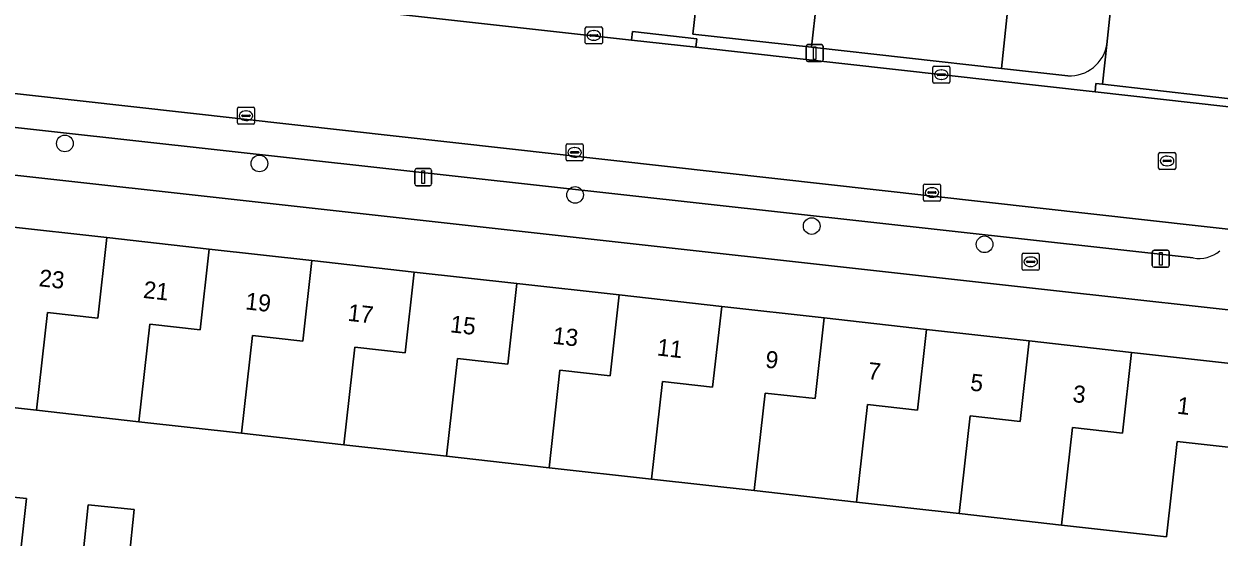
# Model space of a CAD drawing. Extents: x 162082 to 163401, y 388089 to 388636.
# Drawn here: x 162808.3 to 162878.5, y 388312.7 to 388342.8 of the extents above; entities that cross this region are included whole.
import ezdxf

# ---------------------------------------------------------------- set-up
doc = ezdxf.new("R2010")
doc.units = 0
for name, color, linetype in [('IMGEO_Boom', 7, 'Continuous'), ('IMGEO_Brandkraan', 7, 'Continuous'), ('IMGEO_Erf', 7, 'Continuous'), ('IMGEO_Groenvoorziening', 7, 'Continuous'), ('IMGEO_Kolk', 7, 'Continuous'), ('IMGEO_Lichtmast', 7, 'Continuous'), ('IMGEO_Pand', 7, 'Continuous'), ('IMGEO_Pand_nummerreeks', 7, 'Continuous'), ('IMGEO_Parkeervlak_open', 7, 'Continuous'), ('IMGEO_Rijbaan_lokaal_open', 7, 'Continuous'), ('IMGEO_Rioolput', 7, 'Continuous'), ('IMGEO_Voetpad_open', 7, 'Continuous')]:
    doc.layers.add(name, color=color, linetype=linetype)

msp = doc.modelspace()

# ---------------------------------------------------------------- linework, layer by layer
at = {"layer": 'IMGEO_Boom'}
for centre in [(162810.716, 388335.763), (162822.134, 388334.587), (162840.665, 388332.74), (162854.555, 388330.912), (162864.704, 388329.84)]:
    msp.add_circle(centre, 0.489, dxfattribs=at)
at = {"layer": 'IMGEO_Brandkraan'}
for p, q in [((162866.913, 388328.39), (162866.913, 388329.242)), ((162866.988, 388329.316), (162867.84, 388329.316)), ((162867.401, 388329.096), (162867.426, 388329.096)), ((162867.914, 388329.242), (162867.914, 388328.39)), ((162867.84, 388328.316), (162866.988, 388328.316)), ((162867.172, 388328.81), (162867.172, 388328.822)), ((162867.61, 388328.773), (162867.212, 388328.773)), ((162867.215, 388328.859), (162867.613, 388328.859)), ((162867.424, 388328.536), (162867.399, 388328.536)), ((162867.656, 388328.822), (162867.656, 388328.81))]:
    msp.add_line(p, q, dxfattribs=at)
for points in [[(162866.913, 388328.39), (162866.913, 388329.242)], [(162866.988, 388329.316), (162867.84, 388329.316)], [(162867.914, 388329.242), (162867.914, 388328.39)], [(162867.84, 388328.316), (162866.988, 388328.316)]]:
    msp.add_lwpolyline(points, dxfattribs=at)
for centre, radius, start, end in [((162866.99, 388329.24), 0.0765, 91.55205, 178.44795), ((162866.99, 388329.24), 0.0765, 91.55205, 178.44795), ((162867.838, 388329.24), 0.0765, 1.55205, 88.44795), ((162867.838, 388329.24), 0.0765, 1.55205, 88.44795), ((162866.99, 388328.392), 0.0765, 181.55205, 268.44795), ((162866.99, 388328.392), 0.0765, 181.55205, 268.44795), ((162867.212, 388328.819), 0.0403, 85.87752, 175.75265), ((162867.209, 388328.809), 0.0366, 178.93798, 274.71019), ((162867.613, 388328.816), 0.043, 264.86636, 352.45326), ((162867.617, 388328.821), 0.0386, 1.73085, 96.63898), ((162867.838, 388328.392), 0.0765, 271.55205, 358.44795), ((162867.838, 388328.392), 0.0765, 271.55205, 358.44795)]:
    msp.add_arc(centre, radius, start, end, dxfattribs=at)
for centre, major_axis, ratio, start_param, end_param in [((162867.4, 388328.816), (-0.387, 0.002), 0.722429, 4.712389, 7.853982), ((162867.425, 388328.816), (-0.39, 0.002), 0.717154, 1.570796, 4.712389)]:
    msp.add_ellipse(centre, major_axis=major_axis, ratio=ratio, start_param=start_param, end_param=end_param, dxfattribs=at)
at = {"layer": 'IMGEO_Erf'}
for points in [[(162882.015, 388325.663), (162868.576, 388327.156), (162796.49, 388335.147), (162793.989, 388313.237), (162803.295, 388312.21), (162803.618, 388315.408), (162808.467, 388314.919), (162808.108, 388311.725)], [(162807.167, 388330.908), (162813.182, 388330.235), (162819.197, 388329.561), (162825.213, 388328.887), (162831.228, 388328.213), (162837.243, 388327.54), (162843.259, 388326.866), (162849.274, 388326.192), (162855.29, 388325.518), (162861.305, 388324.845), (162867.32, 388324.171), (162873.336, 388323.497), (162879.499, 388322.807)], [(162881.114, 388317.7), (162876.019, 388318.271), (162875.392, 388312.668), (162869.223, 388313.359), (162863.206, 388314.033), (162857.189, 388314.706), (162851.171, 388315.38), (162845.154, 388316.054), (162839.137, 388316.728), (162833.119, 388317.402), (162827.102, 388318.076), (162821.085, 388318.749), (162815.067, 388319.423), (162809.05, 388320.097), (162803.032, 388320.771)]]:
    msp.add_lwpolyline(points, dxfattribs=at)
msp.add_lwpolyline([(162811.789, 388311.697), (162812.078, 388314.555), (162814.781, 388314.282), (162814.493, 388311.424)], close=True, dxfattribs=at)
at = {"layer": 'IMGEO_Groenvoorziening'}
for points in [[(162847.586, 388342.184), (162854.543, 388341.411), (162855.429, 388349.304), (162848.474, 388350.096)], [(162854.543, 388341.411), (162865.701, 388340.172), (162866.522, 388348.04), (162855.429, 388349.304)]]:
    msp.add_lwpolyline(points, close=True, dxfattribs=at)
msp.add_lwpolyline([(162871.88, 388341.578), (162872.484, 388347.361), (162866.522, 388348.04), (162865.701, 388340.172), (162869.594, 388339.739)], dxfattribs=at)
msp.add_arc((162869.712, 388341.933), 2.197, 266.92315, 350.70756, dxfattribs=at)
at = {"layer": 'IMGEO_Kolk'}
for p, q in [((162841.266, 388341.678), (162841.266, 388342.53)), ((162841.341, 388342.604), (162842.193, 388342.604)), ((162841.754, 388342.384), (162841.779, 388342.384)), ((162842.267, 388342.53), (162842.267, 388341.678)), ((162842.193, 388341.604), (162841.341, 388341.604)), ((162841.525, 388342.098), (162841.525, 388342.11)), ((162841.963, 388342.061), (162841.565, 388342.061)), ((162841.568, 388342.147), (162841.966, 388342.147)), ((162841.777, 388341.824), (162841.752, 388341.824)), ((162842.009, 388342.11), (162842.009, 388342.098)), ((162861.664, 388339.374), (162861.664, 388340.226)), ((162861.739, 388340.3), (162862.591, 388340.3)), ((162862.665, 388340.226), (162862.665, 388339.374)), ((162861.923, 388339.794), (162861.923, 388339.806)), ((162862.361, 388339.757), (162861.963, 388339.757)), ((162861.966, 388339.843), (162862.364, 388339.843)), ((162862.175, 388339.52), (162862.15, 388339.52)), ((162862.152, 388340.08), (162862.177, 388340.08)), ((162862.407, 388339.806), (162862.407, 388339.794)), ((162862.591, 388339.3), (162861.739, 388339.3)), ((162820.849, 388336.963), (162820.849, 388337.815)), ((162820.924, 388337.889), (162821.776, 388337.889)), ((162821.108, 388337.383), (162821.108, 388337.395)), ((162821.151, 388337.432), (162821.549, 388337.432)), ((162821.337, 388337.669), (162821.362, 388337.669)), ((162821.592, 388337.395), (162821.592, 388337.383)), ((162821.85, 388337.815), (162821.85, 388336.963)), ((162821.776, 388336.889), (162820.924, 388336.889)), ((162821.546, 388337.346), (162821.148, 388337.346)), ((162821.36, 388337.109), (162821.335, 388337.109)), ((162840.143, 388334.811), (162840.143, 388335.663)), ((162840.218, 388335.737), (162841.07, 388335.737)), ((162840.445, 388335.28), (162840.843, 388335.28)), ((162840.631, 388335.517), (162840.656, 388335.517)), ((162841.144, 388335.663), (162841.144, 388334.811)), ((162841.07, 388334.737), (162840.218, 388334.737)), ((162840.402, 388335.231), (162840.402, 388335.243)), ((162840.84, 388335.194), (162840.442, 388335.194)), ((162840.654, 388334.957), (162840.629, 388334.957)), ((162840.886, 388335.243), (162840.886, 388335.231)), ((162861.114, 388332.455), (162861.114, 388333.307)), ((162861.189, 388333.381), (162862.041, 388333.381)), ((162861.602, 388333.161), (162861.627, 388333.161)), ((162862.115, 388333.307), (162862.115, 388332.455)), ((162861.373, 388332.875), (162861.373, 388332.887)), ((162861.811, 388332.838), (162861.413, 388332.838)), ((162861.416, 388332.924), (162861.814, 388332.924)), ((162861.625, 388332.601), (162861.6, 388332.601)), ((162861.857, 388332.887), (162861.857, 388332.875)), ((162862.041, 388332.381), (162861.189, 388332.381))]:
    msp.add_line(p, q, dxfattribs=at)
for points in [[(162841.266, 388341.678), (162841.266, 388342.53)], [(162841.341, 388342.604), (162842.193, 388342.604)], [(162842.267, 388342.53), (162842.267, 388341.678)], [(162842.193, 388341.604), (162841.341, 388341.604)], [(162861.664, 388339.374), (162861.664, 388340.226)], [(162861.739, 388340.3), (162862.591, 388340.3)], [(162862.665, 388340.226), (162862.665, 388339.374)], [(162862.591, 388339.3), (162861.739, 388339.3)], [(162820.849, 388336.963), (162820.849, 388337.815)], [(162820.924, 388337.889), (162821.776, 388337.889)], [(162821.85, 388337.815), (162821.85, 388336.963)], [(162821.776, 388336.889), (162820.924, 388336.889)], [(162840.143, 388334.811), (162840.143, 388335.663)], [(162840.218, 388335.737), (162841.07, 388335.737)], [(162841.144, 388335.663), (162841.144, 388334.811)], [(162841.07, 388334.737), (162840.218, 388334.737)], [(162861.114, 388332.455), (162861.114, 388333.307)], [(162861.189, 388333.381), (162862.041, 388333.381)], [(162862.115, 388333.307), (162862.115, 388332.455)], [(162862.041, 388332.381), (162861.189, 388332.381)]]:
    msp.add_lwpolyline(points, dxfattribs=at)
for centre, radius, start, end in [((162841.343, 388342.528), 0.0765, 91.55205, 178.44795), ((162841.343, 388342.528), 0.0765, 91.55205, 178.44795), ((162842.191, 388342.528), 0.0765, 1.55205, 88.44795), ((162842.191, 388342.528), 0.0765, 1.55205, 88.44795), ((162841.343, 388341.68), 0.0765, 181.55205, 268.44795), ((162841.343, 388341.68), 0.0765, 181.55205, 268.44795), ((162841.565, 388342.107), 0.0403, 85.87752, 175.75265), ((162841.562, 388342.097), 0.0366, 178.93798, 274.71019), ((162841.966, 388342.104), 0.043, 264.86636, 352.45326), ((162841.97, 388342.109), 0.0386, 1.73085, 96.63898), ((162842.191, 388341.68), 0.0765, 271.55205, 358.44795), ((162842.191, 388341.68), 0.0765, 271.55205, 358.44795), ((162861.741, 388340.224), 0.0765, 91.55205, 178.44795), ((162861.741, 388340.224), 0.0765, 91.55205, 178.44795), ((162862.589, 388340.224), 0.0765, 1.55205, 88.44795), ((162862.589, 388340.224), 0.0765, 1.55205, 88.44795), ((162861.963, 388339.803), 0.0403, 85.87752, 175.75265), ((162861.96, 388339.793), 0.0366, 178.93798, 274.71019), ((162862.364, 388339.8), 0.043, 264.86636, 352.45326), ((162862.368, 388339.805), 0.0386, 1.73085, 96.63898), ((162861.741, 388339.376), 0.0765, 181.55205, 268.44795), ((162861.741, 388339.376), 0.0765, 181.55205, 268.44795), ((162862.589, 388339.376), 0.0765, 271.55205, 358.44795), ((162862.589, 388339.376), 0.0765, 271.55205, 358.44795), ((162820.926, 388337.813), 0.0765, 91.55205, 178.44795), ((162820.926, 388337.813), 0.0765, 91.55205, 178.44795), ((162821.148, 388337.392), 0.0403, 85.87752, 175.75265), ((162821.145, 388337.382), 0.0366, 178.93798, 274.71019), ((162821.549, 388337.389), 0.043, 264.86636, 352.45326), ((162821.553, 388337.394), 0.0386, 1.73085, 96.63898), ((162821.774, 388337.813), 0.0765, 1.55205, 88.44795), ((162821.774, 388337.813), 0.0765, 1.55205, 88.44795), ((162820.926, 388336.965), 0.0765, 181.55205, 268.44795), ((162820.926, 388336.965), 0.0765, 181.55205, 268.44795), ((162821.774, 388336.965), 0.0765, 271.55205, 358.44795), ((162821.774, 388336.965), 0.0765, 271.55205, 358.44795), ((162840.22, 388335.661), 0.0765, 91.55205, 178.44795), ((162840.22, 388335.661), 0.0765, 91.55205, 178.44795), ((162840.442, 388335.24), 0.0403, 85.87752, 175.75265), ((162840.847, 388335.242), 0.0386, 1.73085, 96.63898), ((162841.068, 388335.661), 0.0765, 1.55205, 88.44795), ((162841.068, 388335.661), 0.0765, 1.55205, 88.44795), ((162840.22, 388334.813), 0.0765, 181.55205, 268.44795), ((162840.22, 388334.813), 0.0765, 181.55205, 268.44795), ((162840.439, 388335.23), 0.0366, 178.93798, 274.71019), ((162840.843, 388335.237), 0.043, 264.86636, 352.45326), ((162841.068, 388334.813), 0.0765, 271.55205, 358.44795), ((162841.068, 388334.813), 0.0765, 271.55205, 358.44795), ((162861.191, 388333.305), 0.0765, 91.55205, 178.44795), ((162861.191, 388333.305), 0.0765, 91.55205, 178.44795), ((162862.039, 388333.305), 0.0765, 1.55205, 88.44795), ((162862.039, 388333.305), 0.0765, 1.55205, 88.44795), ((162861.191, 388332.457), 0.0765, 181.55205, 268.44795), ((162861.191, 388332.457), 0.0765, 181.55205, 268.44795), ((162861.413, 388332.884), 0.0403, 85.87752, 175.75265), ((162861.41, 388332.874), 0.0366, 178.93798, 274.71019), ((162861.814, 388332.881), 0.043, 264.86636, 352.45326), ((162861.818, 388332.886), 0.0386, 1.73085, 96.63898), ((162862.039, 388332.457), 0.0765, 271.55205, 358.44795), ((162862.039, 388332.457), 0.0765, 271.55205, 358.44795)]:
    msp.add_arc(centre, radius, start, end, dxfattribs=at)
for centre, major_axis, ratio, start_param, end_param in [((162841.753, 388342.104), (-0.387, 0.002), 0.722429, 4.712389, 7.853982), ((162841.778, 388342.104), (-0.39, 0.002), 0.717154, 1.570796, 4.712389), ((162862.151, 388339.8), (-0.387, 0.002), 0.722429, 4.712389, 7.853982), ((162862.176, 388339.8), (-0.39, 0.002), 0.717154, 1.570796, 4.712389), ((162821.336, 388337.389), (-0.387, 0.002), 0.722429, 4.712389, 7.853982), ((162821.361, 388337.389), (-0.39, 0.002), 0.717154, 1.570796, 4.712389), ((162840.63, 388335.237), (-0.387, 0.002), 0.722429, 4.712389, 7.853982), ((162840.655, 388335.237), (-0.39, 0.002), 0.717154, 1.570796, 4.712389), ((162861.601, 388332.881), (-0.387, 0.002), 0.722429, 4.712389, 7.853982), ((162861.626, 388332.881), (-0.39, 0.002), 0.717154, 1.570796, 4.712389)]:
    msp.add_ellipse(centre, major_axis=major_axis, ratio=ratio, start_param=start_param, end_param=end_param, dxfattribs=at)
at = {"layer": 'IMGEO_Lichtmast'}
for p, q in [((162854.238, 388340.664), (162854.238, 388341.464)), ((162854.238, 388341.464), (162854.238, 388340.664)), ((162854.338, 388341.564), (162855.128, 388341.564)), ((162855.128, 388341.564), (162854.338, 388341.564)), ((162855.228, 388341.464), (162855.228, 388340.664)), ((162855.228, 388340.664), (162855.228, 388341.464)), ((162855.128, 388340.564), (162854.338, 388340.564)), ((162854.338, 388340.564), (162855.128, 388340.564)), ((162831.257, 388333.382), (162831.257, 388334.182)), ((162831.257, 388334.182), (162831.257, 388333.382)), ((162831.357, 388334.282), (162832.147, 388334.282)), ((162832.147, 388334.282), (162831.357, 388334.282)), ((162832.247, 388334.182), (162832.247, 388333.382)), ((162832.247, 388333.382), (162832.247, 388334.182)), ((162832.147, 388333.282), (162831.357, 388333.282)), ((162831.357, 388333.282), (162832.147, 388333.282)), ((162874.551, 388328.594), (162874.551, 388329.394)), ((162874.551, 388329.394), (162874.551, 388328.594)), ((162874.651, 388329.494), (162875.441, 388329.494)), ((162875.441, 388329.494), (162874.651, 388329.494)), ((162875.541, 388329.394), (162875.541, 388328.594)), ((162875.541, 388328.594), (162875.541, 388329.394)), ((162875.441, 388328.494), (162874.651, 388328.494)), ((162874.651, 388328.494), (162875.441, 388328.494))]:
    msp.add_line(p, q, dxfattribs=at)
for points in [[(162854.658, 388341.439), (162854.808, 388341.439), (162854.808, 388340.689), (162854.658, 388340.689), (162854.658, 388341.439)], [(162831.677, 388334.157), (162831.827, 388334.157), (162831.827, 388333.407), (162831.677, 388333.407), (162831.677, 388334.157)], [(162874.971, 388329.369), (162875.121, 388329.369), (162875.121, 388328.619), (162874.971, 388328.619), (162874.971, 388329.369)]]:
    msp.add_lwpolyline(points, dxfattribs=at)
for centre, start, end in [((162854.338, 388341.464), 90, 180), ((162854.338, 388341.464), 90, 180), ((162855.128, 388341.464), 0, 90), ((162855.128, 388341.464), 360, 90), ((162854.338, 388340.664), 180, 270), ((162854.338, 388340.664), 180, 270), ((162855.128, 388340.664), 270, 0), ((162855.128, 388340.664), 270, 0), ((162831.357, 388334.182), 90, 180), ((162831.357, 388334.182), 90, 180), ((162832.147, 388334.182), 0, 90), ((162832.147, 388334.182), 360, 90), ((162831.357, 388333.382), 180, 270), ((162831.357, 388333.382), 180, 270), ((162832.147, 388333.382), 270, 0), ((162832.147, 388333.382), 270, 0), ((162874.651, 388329.394), 90, 180), ((162874.651, 388329.394), 90, 180), ((162875.441, 388329.394), 0, 90), ((162875.441, 388329.394), 360, 90), ((162874.651, 388328.594), 180, 270), ((162874.651, 388328.594), 180, 270), ((162875.441, 388328.594), 270, 0), ((162875.441, 388328.594), 270, 0)]:
    msp.add_arc(centre, 0.1, start, end, dxfattribs=at)
at = {"layer": 'IMGEO_Pand'}
for points in [[(162809.05, 388320.097), (162809.695, 388325.83), (162812.651, 388325.499), (162813.182, 388330.235), (162807.167, 388330.908), (162806.637, 388326.173), (162803.677, 388326.504), (162803.032, 388320.771)], [(162815.067, 388319.423), (162815.712, 388325.156), (162818.666, 388324.825), (162819.197, 388329.561), (162813.182, 388330.235), (162812.651, 388325.499), (162809.695, 388325.83), (162809.05, 388320.097)], [(162815.067, 388319.423), (162821.085, 388318.749), (162821.73, 388324.482), (162824.682, 388324.151), (162825.213, 388328.887), (162819.197, 388329.561), (162818.666, 388324.825), (162815.712, 388325.156)], [(162831.228, 388328.213), (162825.213, 388328.887), (162824.682, 388324.151), (162821.73, 388324.482), (162821.085, 388318.749), (162827.102, 388318.076), (162827.747, 388323.807), (162830.697, 388323.477)], [(162831.228, 388328.213), (162830.697, 388323.477), (162827.747, 388323.807), (162827.102, 388318.076), (162833.119, 388317.402), (162833.764, 388323.133), (162836.712, 388322.803), (162837.243, 388327.54)], [(162837.243, 388327.54), (162836.712, 388322.803), (162833.764, 388323.133), (162833.119, 388317.402), (162839.137, 388316.728), (162839.781, 388322.459), (162842.728, 388322.129), (162843.259, 388326.866)], [(162839.137, 388316.728), (162845.154, 388316.054), (162845.799, 388321.785), (162848.743, 388321.455), (162849.274, 388326.192), (162843.259, 388326.866), (162842.728, 388322.129), (162839.781, 388322.459)], [(162851.171, 388315.38), (162851.816, 388321.111), (162854.759, 388320.781), (162855.29, 388325.518), (162849.274, 388326.192), (162848.743, 388321.455), (162845.799, 388321.785), (162845.154, 388316.054)], [(162851.171, 388315.38), (162857.189, 388314.706), (162857.833, 388320.436), (162860.774, 388320.107), (162861.305, 388324.845), (162855.29, 388325.518), (162854.759, 388320.781), (162851.816, 388321.111)], [(162867.32, 388324.171), (162861.305, 388324.845), (162860.774, 388320.107), (162857.833, 388320.436), (162857.189, 388314.706), (162863.206, 388314.033), (162863.851, 388319.762), (162866.789, 388319.433)], [(162867.32, 388324.171), (162866.789, 388319.433), (162863.851, 388319.762), (162863.206, 388314.033), (162869.223, 388313.359), (162869.868, 388319.088), (162872.805, 388318.759), (162873.336, 388323.497)], [(162869.223, 388313.359), (162875.392, 388312.668), (162876.019, 388318.271), (162881.114, 388317.7), (162881.575, 388321.77), (162879.41, 388322.012), (162879.499, 388322.807), (162873.336, 388323.497), (162872.805, 388318.759), (162869.868, 388319.088)], [(162808.467, 388314.919), (162803.618, 388315.408), (162803.295, 388312.21), (162808.108, 388311.725)], [(162811.789, 388311.697), (162814.493, 388311.424), (162814.781, 388314.282), (162812.078, 388314.555)]]:
    msp.add_lwpolyline(points, close=True, dxfattribs=at)
at = {"layer": 'IMGEO_Parkeervlak_open'}
for points in [[(162880.401, 388330.569), (162802.146, 388339.314)], [(162805.311, 388336.967), (162876.952, 388329.043)]]:
    msp.add_lwpolyline(points, dxfattribs=at)
msp.add_arc((162877.295, 388330.889), 1.878, 259.47399, 310.2053, dxfattribs=at)
at = {"layer": 'IMGEO_Rijbaan_lokaal_open'}
for points in [[(162618.083, 388359.792), (162618.494, 388359.75), (162651.027, 388356.187), (162671.349, 388353.951), (162718.747, 388349.06), (162720.569, 388348.856), (162722.81, 388348.605), (162722.944, 388348.631), (162744.531, 388345.945), (162744.575, 388345.916), (162745.211, 388345.846), (162792.851, 388340.382), (162798.436, 388339.741), (162802.146, 388339.314), (162880.401, 388330.569)], [(162880.788, 388337.712), (162871.19, 388338.785), (162847.751, 388341.405), (162843.975, 388341.827), (162808.22, 388345.824)]]:
    msp.add_lwpolyline(points, dxfattribs=at)
at = {"layer": 'IMGEO_Rioolput'}
for p, q in [((162874.921, 388334.31), (162874.921, 388335.162)), ((162874.996, 388335.236), (162875.848, 388335.236)), ((162875.18, 388334.73), (162875.18, 388334.742)), ((162875.618, 388334.693), (162875.22, 388334.693)), ((162875.223, 388334.779), (162875.621, 388334.779)), ((162875.409, 388335.016), (162875.434, 388335.016)), ((162875.664, 388334.742), (162875.664, 388334.73)), ((162875.922, 388335.162), (162875.922, 388334.31)), ((162875.848, 388334.236), (162874.996, 388334.236)), ((162875.432, 388334.456), (162875.407, 388334.456))]:
    msp.add_line(p, q, dxfattribs=at)
for points in [[(162874.921, 388334.31), (162874.921, 388335.162)], [(162874.996, 388335.236), (162875.848, 388335.236)], [(162875.922, 388335.162), (162875.922, 388334.31)], [(162875.848, 388334.236), (162874.996, 388334.236)]]:
    msp.add_lwpolyline(points, dxfattribs=at)
for centre, radius, start, end in [((162874.998, 388335.16), 0.0765, 91.55205, 178.44795), ((162874.998, 388335.16), 0.0765, 91.55205, 178.44795), ((162875.22, 388334.739), 0.0403, 85.87752, 175.75265), ((162875.217, 388334.729), 0.0366, 178.93798, 274.71019), ((162875.621, 388334.736), 0.043, 264.86636, 352.45326), ((162875.625, 388334.741), 0.0386, 1.73085, 96.63898), ((162875.846, 388335.16), 0.0765, 1.55205, 88.44795), ((162875.846, 388335.16), 0.0765, 1.55205, 88.44795), ((162874.998, 388334.312), 0.0765, 181.55205, 268.44795), ((162874.998, 388334.312), 0.0765, 181.55205, 268.44795), ((162875.846, 388334.312), 0.0765, 271.55205, 358.44795), ((162875.846, 388334.312), 0.0765, 271.55205, 358.44795)]:
    msp.add_arc(centre, radius, start, end, dxfattribs=at)
for centre, major_axis, ratio, start_param, end_param in [((162875.408, 388334.736), (-0.387, 0.002), 0.722429, 4.712389, 7.853982), ((162875.433, 388334.736), (-0.39, 0.002), 0.717154, 1.570796, 4.712389)]:
    msp.add_ellipse(centre, major_axis=major_axis, ratio=ratio, start_param=start_param, end_param=end_param, dxfattribs=at)
at = {"layer": 'IMGEO_Voetpad_open'}
for points in [[(162818.999, 388360.48), (162809.756, 388361.499), (162800.885, 388362.477), (162800.848, 388362.138), (162800.518, 388359.102), (162800.188, 388356.066), (162804.094, 388355.604), (162803.599, 388351.461), (162802.982, 388346.924), (162808.274, 388346.335), (162808.22, 388345.824), (162843.975, 388341.827), (162844.031, 388342.335), (162847.807, 388341.912), (162847.751, 388341.405), (162871.19, 388338.785), (162871.243, 388339.277), (162871.635, 388339.233), (162871.88, 388341.578)], [(162938.677, 388341.882), (162939.248, 388347.057), (162936.278, 388347.432), (162927.507, 388348.418), (162924.961, 388348.704), (162915.931, 388349.732), (162913.387, 388350.012), (162911.877, 388350.172), (162907.892, 388350.612), (162897.942, 388351.709), (162889.026, 388352.708), (162882.103, 388353.418), (162873.15, 388354.422), (162872.693, 388349.366), (162872.484, 388347.361), (162871.88, 388341.578), (162871.635, 388339.233), (162880.84, 388338.193), (162880.788, 388337.712), (162906.331, 388334.857), (162910.107, 388334.435), (162937.647, 388331.155), (162937.826, 388333.98)], [(162869.594, 388339.739), (162865.701, 388340.172), (162854.543, 388341.411), (162847.586, 388342.184), (162848.474, 388350.096), (162848.92, 388354.071), (162870.826, 388351.576)], [(162736.116, 388341.858), (162740.3, 388341.413), (162793.443, 388335.388), (162796.49, 388335.147), (162868.576, 388327.156), (162882.015, 388325.663), (162884.982, 388325.32), (162885.195, 388327.249), (162936.117, 388321.549), (162936.982, 388321.452), (162943.064, 388320.814)], [(162876.952, 388329.043), (162805.311, 388336.967)]]:
    msp.add_lwpolyline(points, dxfattribs=at)
for points in [[(162847.751, 388341.405), (162847.807, 388341.912), (162844.031, 388342.335), (162843.975, 388341.827)], [(162871.635, 388339.233), (162871.243, 388339.277), (162871.19, 388338.785), (162880.788, 388337.712), (162880.84, 388338.193)]]:
    msp.add_lwpolyline(points, close=True, dxfattribs=at)
for centre, radius, start, end in [((162869.712, 388341.933), 2.197, 266.92315, 350.70756), ((162877.295, 388330.889), 1.878, 259.47399, 310.2053)]:
    msp.add_arc(centre, radius, start, end, dxfattribs=at)

# ---------------------------------------------------------------- texts
at = {"layer": 'IMGEO_Pand_nummerreeks'}
for s, p in [('23', (162809.157, 388327.386)), ('21', (162815.282, 388326.699)), ('19', (162821.274, 388326.028)), ('17', (162827.287, 388325.354)), ('15', (162833.301, 388324.681)), ('13', (162839.315, 388324.007)), ('11', (162845.441, 388323.321)), ('9', (162851.799, 388322.609)), ('7', (162857.813, 388321.935)), ('5', (162863.826, 388321.262)), ('3', (162869.84, 388320.588)), ('1', (162875.966, 388319.902))]:
    msp.add_text(s, height=1, rotation=353.60937, dxfattribs=at).set_placement(p)

doc.saveas('drawing.dxf')
